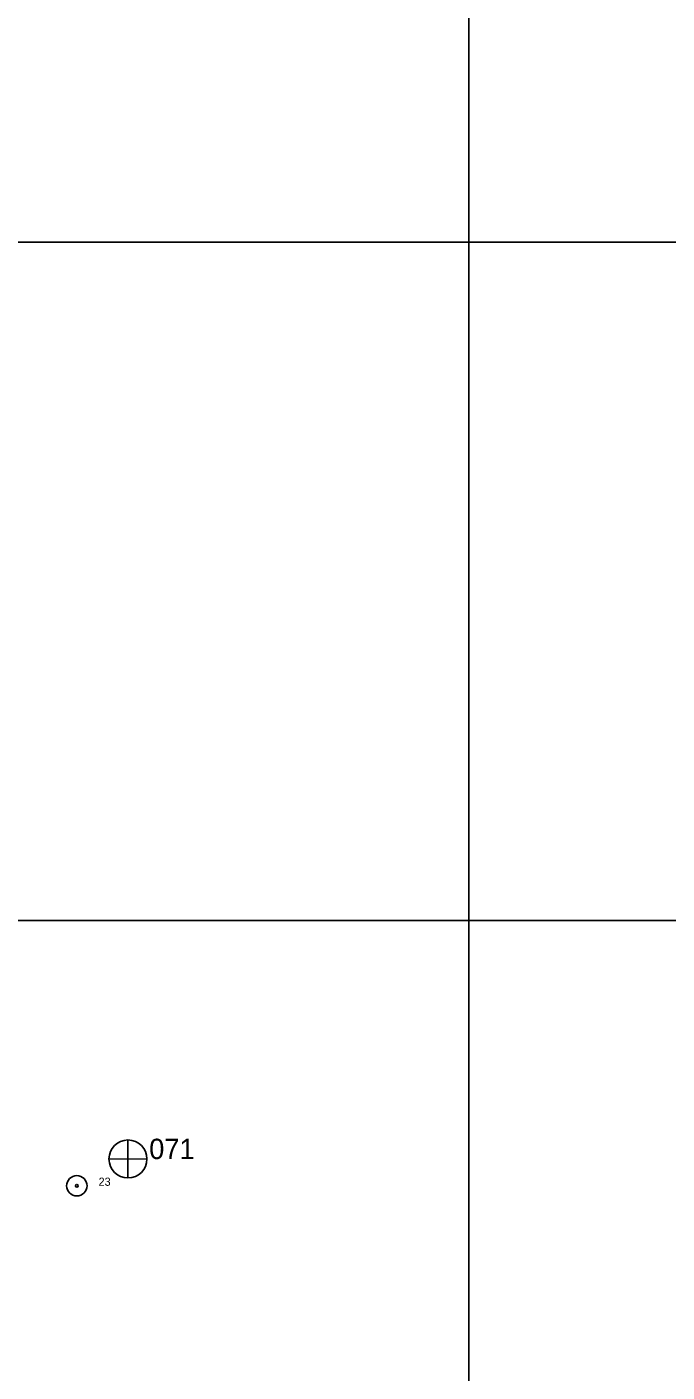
# Model space of a CAD drawing. Extents: x 353423 to 364002, y 127000 to 201942.
# Drawn here: x 361674 to 362146, y 138167 to 139159 of the extents above; entities that cross this region are included whole.
import ezdxf

# ---------------------------------------------------------------- set-up
doc = ezdxf.new("R2010")
doc.units = 0
for name, color, linetype in [('E_LAND_TreeLine', 7, 'Continuous'), ('E_RDWY_AsphConc', 7, 'Continuous'), ('E_RDWY_Gravel', 7, 'Continuous')]:
    doc.layers.add(name, color=color, linetype=linetype)

msp = doc.modelspace()

# ---------------------------------------------------------------- linework, layer by layer
at = {"layer": 'E_LAND_TreeLine'}
for p, q in [((362000, 138000), (362000, 141000)), ((360000, 139000), (364000, 139000)), ((360000, 139000), (363500, 139000)), ((362000, 136000), (362000, 139000)), ((360000, 138500), (364000, 138500)), ((360000, 138500), (363500, 138500))]:
    msp.add_line(p, q, dxfattribs=at)
at = {"layer": 'E_RDWY_AsphConc'}
for radius in [7.5, 7.5, 0.96, 0.96]:
    msp.add_circle((361711.04, 138304.52), radius, dxfattribs=at)
at = {"layer": 'E_RDWY_Gravel'}
for p, q in [((361748.69, 138338.3), (361748.63, 138310.44)), ((361748.69, 138338.3), (361748.63, 138310.44)), ((361734.79, 138324.27), (361762.69, 138324.26)), ((361734.79, 138324.27), (361762.69, 138324.26))]:
    msp.add_line(p, q, dxfattribs=at)
msp.add_circle((361748.75, 138324.28), 14, dxfattribs=at)
msp.add_circle((361748.75, 138324.28), 14, dxfattribs=at)

# ---------------------------------------------------------------- texts
at = {"layer": 'E_RDWY_AsphConc'}
msp.add_text('23', height=6, dxfattribs=at).set_placement((361727.04, 138304.52))
msp.add_text('23', height=6, dxfattribs=at).set_placement((361727.04, 138304.52))
at = {"layer": 'E_RDWY_Gravel'}
msp.add_text('071', height=15, dxfattribs=at).set_placement((361764.4, 138324.21))
msp.add_text('071', height=15, dxfattribs=at).set_placement((361764.4, 138324.21))

doc.saveas('drawing.dxf')
